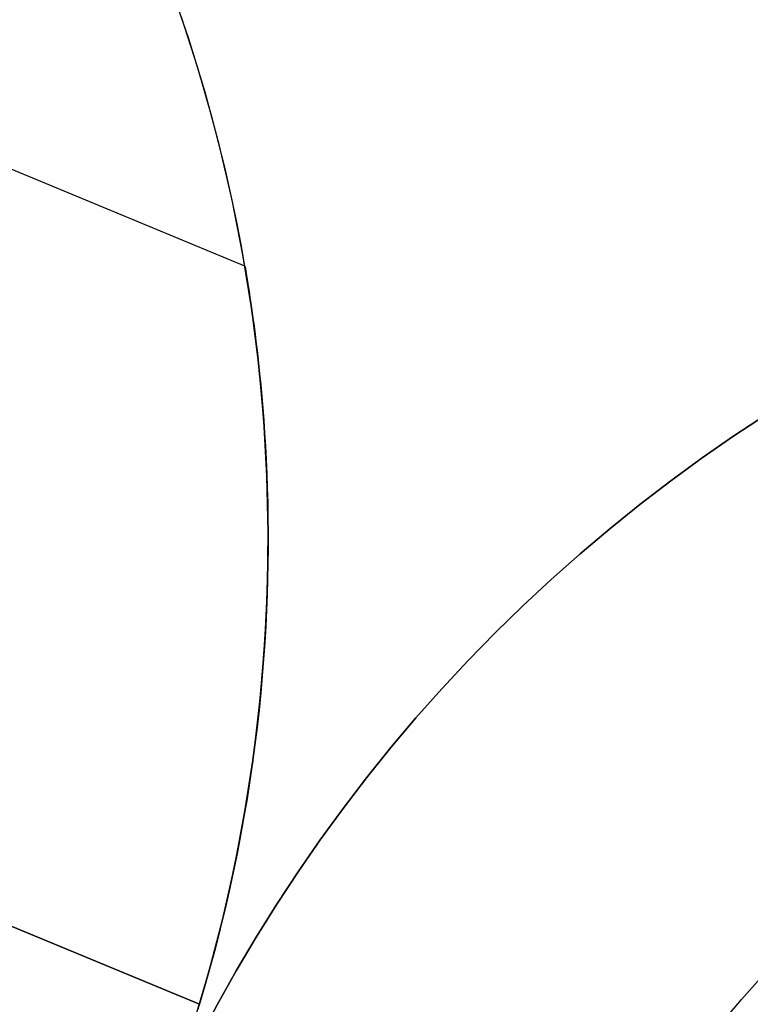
# Model space of a CAD drawing. Extents: x -3378 to 3007, y -425 to 173.
# Tile 281 of 396: x 1059.52 to 1066.31, y -271.92 to -262.77. Entities that reach past the tile are written whole.
import ezdxf

# ---------------------------------------------------------------- set-up
doc = ezdxf.new("R2010")
doc.units = 0
doc.layers.add('PREDEFINITO', color=7, linetype='CONTINUOUS')

msp = doc.modelspace()

# ---------------------------------------------------------------- linework, layer by layer
at = {"layer": 'PREDEFINITO'}
for p, q in [((1061.1886, -271.9194, 2348.5415), (1028.9222, -258.5543, 2348.5415)), ((1061.1886, -271.9194, 2795.6246), (1028.9222, -258.5543, 2795.6246)), ((1028.9222, -258.5543, 2125), (1061.1886, -271.9194, 2125)), ((1061.61, -265.0584, 2572.0827), (1048.4972, -259.6269, 2572.0827)), ((1061.61, -265.0584, 2147.9996), (1048.4972, -259.6269, 2147.9996)), ((1061.61, -265.0584, 2996.1658), (1048.4972, -259.6269, 2996.1658)), ((1061.0876, -262.9462, 2115), (1060.9187, -262.4567, 2115)), ((1061.0876, -262.9462, 2589.9994), (1060.9187, -262.4567, 2589.9994)), ((1061.0876, -262.9462, 2352.4979), (1060.9187, -262.4567, 2352.4979)), ((1061.1703, -263.2079, 3061.5666), (1061.0209, -262.7462, 3061.2504)), ((1061.2396, -263.4412, 2115), (1061.0876, -262.9462, 2115)), ((1061.2396, -263.4412, 2589.9994), (1061.0876, -262.9462, 2589.9994)), ((1061.2396, -263.4412, 2352.4979), (1061.0876, -262.9462, 2352.4979)), ((1061.3061, -263.6797, 3061.8739), (1061.1703, -263.2079, 3061.5666)), ((1061.3743, -263.9412, 2115), (1061.2396, -263.4412, 2115)), ((1061.3743, -263.9412, 2589.9994), (1061.2396, -263.4412, 2589.9994)), ((1061.3743, -263.9412, 2352.4979), (1061.2396, -263.4412, 2352.4979)), ((1061.4256, -264.1521, 3062.1662), (1061.3061, -263.6797, 3061.8739)), ((1061.4917, -264.4455, 2115), (1061.3743, -263.9412, 2115)), ((1061.4917, -264.4455, 2589.9994), (1061.3743, -263.9412, 2589.9994)), ((1061.4917, -264.4455, 2352.4979), (1061.3743, -263.9412, 2352.4979)), ((1061.4801, -264.3918, 3062.3088), (1061.4256, -264.1521, 3062.1662)), ((1061.5309, -264.6339, 3062.4488), (1061.4801, -264.3918, 3062.3088)), ((1061.5916, -264.9536, 2115), (1061.4917, -264.4455, 2115)), ((1061.5916, -264.9536, 2589.9994), (1061.4917, -264.4455, 2589.9994)), ((1061.5916, -264.9536, 2352.4979), (1061.4917, -264.4455, 2352.4979)), ((1061.5772, -264.874, 3062.5839), (1061.5309, -264.6339, 3062.4488)), ((1061.6198, -265.1164, 3062.7165), (1061.5772, -264.874, 3062.5839)), ((1061.674, -265.4649, 2115), (1061.5916, -264.9536, 2115)), ((1061.674, -265.4649, 2589.9994), (1061.5916, -264.9536, 2589.9994)), ((1061.674, -265.4649, 2352.4979), (1061.5916, -264.9536, 2352.4979)), ((1061.6105, -265.0614, 2571.8818), (1061.61, -265.0584, 2572.0827)), ((1061.61, -265.0584, 2572.0827), (1061.6105, -265.0614, 2572.2836)), ((1061.6105, -265.0614, 2147.7987), (1061.61, -265.0584, 2147.9996)), ((1061.61, -265.0584, 2147.9996), (1061.6105, -265.0614, 2148.2006)), ((1061.6105, -265.0614, 2995.9649), (1061.61, -265.0584, 2996.1658)), ((1061.61, -265.0584, 2996.1658), (1061.6105, -265.0614, 2996.3667)), ((1061.612, -265.0702, 2571.681), (1061.6105, -265.0614, 2571.8818)), ((1061.6105, -265.0614, 2572.2836), (1061.612, -265.0702, 2572.4844)), ((1061.612, -265.0702, 2147.598), (1061.6105, -265.0614, 2147.7987)), ((1061.6105, -265.0614, 2148.2006), (1061.612, -265.0702, 2148.4013)), ((1061.612, -265.0702, 2995.7641), (1061.6105, -265.0614, 2995.9649)), ((1061.6105, -265.0614, 2996.3667), (1061.612, -265.0702, 2996.5675)), ((1061.6145, -265.0849, 2571.4806), (1061.612, -265.0702, 2571.681)), ((1061.612, -265.0702, 2572.4844), (1061.6145, -265.0849, 2572.6848)), ((1061.6145, -265.0849, 2147.3976), (1061.612, -265.0702, 2147.598)), ((1061.612, -265.0702, 2148.4013), (1061.6145, -265.0849, 2148.6017)), ((1061.6145, -265.0849, 2995.5637), (1061.612, -265.0702, 2995.7641)), ((1061.612, -265.0702, 2996.5675), (1061.6145, -265.0849, 2996.7679)), ((1061.618, -265.1053, 2571.2808), (1061.6145, -265.0849, 2571.4806)), ((1061.6145, -265.0849, 2572.6848), (1061.618, -265.1053, 2572.8847)), ((1061.618, -265.1053, 2147.1977), (1061.6145, -265.0849, 2147.3976)), ((1061.6145, -265.0849, 2148.6017), (1061.618, -265.1053, 2148.8016)), ((1061.618, -265.1053, 2995.3638), (1061.6145, -265.0849, 2995.5637)), ((1061.6145, -265.0849, 2996.7679), (1061.618, -265.1053, 2996.9677)), ((1061.6224, -265.1316, 2571.0816), (1061.618, -265.1053, 2571.2808)), ((1061.618, -265.1053, 2572.8847), (1061.6224, -265.1316, 2573.0839)), ((1061.6224, -265.1316, 2146.9985), (1061.618, -265.1053, 2147.1977)), ((1061.618, -265.1053, 2148.8016), (1061.6224, -265.1316, 2149.0008)), ((1061.6224, -265.1316, 2995.1646), (1061.618, -265.1053, 2995.3638)), ((1061.618, -265.1053, 2996.9677), (1061.6224, -265.1316, 2997.1669)), ((1061.6587, -265.3608, 3062.8463), (1061.6198, -265.1164, 3062.7165)), ((1061.6276, -265.1636, 2570.8833), (1061.6224, -265.1316, 2571.0816)), ((1061.6224, -265.1316, 2573.0839), (1061.6276, -265.1636, 2573.2821)), ((1061.6276, -265.1636, 2146.8002), (1061.6224, -265.1316, 2146.9985)), ((1061.6224, -265.1316, 2149.0008), (1061.6276, -265.1636, 2149.1991)), ((1061.6276, -265.1636, 2994.9664), (1061.6224, -265.1316, 2995.1646)), ((1061.6224, -265.1316, 2997.1669), (1061.6276, -265.1636, 2997.3652)), ((1061.6338, -265.2013, 2570.6861), (1061.6276, -265.1636, 2570.8833)), ((1061.6276, -265.1636, 2573.2821), (1061.6338, -265.2013, 2573.4794)), ((1061.6338, -265.2013, 2146.603), (1061.6276, -265.1636, 2146.8002)), ((1061.6276, -265.1636, 2149.1991), (1061.6338, -265.2013, 2149.3963)), ((1061.6338, -265.2013, 2994.7691), (1061.6276, -265.1636, 2994.9664)), ((1061.6276, -265.1636, 2997.3652), (1061.6338, -265.2013, 2997.5624)), ((1061.6407, -265.2445, 2570.4899), (1061.6338, -265.2013, 2570.6861)), ((1061.6338, -265.2013, 2573.4794), (1061.6407, -265.2445, 2573.6755)), ((1061.6407, -265.2445, 2146.4068), (1061.6338, -265.2013, 2146.603)), ((1061.6338, -265.2013, 2149.3963), (1061.6407, -265.2445, 2149.5925)), ((1061.6407, -265.2445, 2994.573), (1061.6338, -265.2013, 2994.7691)), ((1061.6338, -265.2013, 2997.5624), (1061.6407, -265.2445, 2997.7586)), ((1061.6484, -265.2933, 2570.295), (1061.6407, -265.2445, 2570.4899)), ((1061.6407, -265.2445, 2573.6755), (1061.6484, -265.2933, 2573.8705)), ((1061.6484, -265.2933, 2146.2119), (1061.6407, -265.2445, 2146.4068)), ((1061.6407, -265.2445, 2149.5925), (1061.6484, -265.2933, 2149.7874)), ((1061.6484, -265.2933, 2994.378), (1061.6407, -265.2445, 2994.573)), ((1061.6407, -265.2445, 2997.7586), (1061.6484, -265.2933, 2997.9535)), ((1061.6567, -265.3474, 2570.1017), (1061.6484, -265.2933, 2570.295)), ((1061.6484, -265.2933, 2573.8705), (1061.6567, -265.3474, 2574.0638)), ((1061.6567, -265.3474, 2146.0186), (1061.6484, -265.2933, 2146.2119)), ((1061.6484, -265.2933, 2149.7874), (1061.6567, -265.3474, 2149.9807)), ((1061.6567, -265.3474, 2994.1847), (1061.6484, -265.2933, 2994.378)), ((1061.6484, -265.2933, 2997.9535), (1061.6567, -265.3474, 2998.1468)), ((1061.6656, -265.4069, 2569.9101), (1061.6567, -265.3474, 2570.1017)), ((1061.6567, -265.3474, 2574.0638), (1061.6656, -265.4069, 2574.2554)), ((1061.6656, -265.4069, 2145.827), (1061.6567, -265.3474, 2146.0186)), ((1061.6567, -265.3474, 2149.9807), (1061.6656, -265.4069, 2150.1723)), ((1061.6656, -265.4069, 2993.9932), (1061.6567, -265.3474, 2994.1847)), ((1061.6567, -265.3474, 2998.1468), (1061.6656, -265.4069, 2998.3384)), ((1061.6937, -265.6072, 3062.9733), (1061.6587, -265.3608, 3062.8463)), ((1061.6749, -265.4715, 2569.7203), (1061.6656, -265.4069, 2569.9101)), ((1061.6656, -265.4069, 2574.2554), (1061.6749, -265.4715, 2574.4452)), ((1061.6749, -265.4715, 2145.6372), (1061.6656, -265.4069, 2145.827)), ((1061.6656, -265.4069, 2150.1723), (1061.6749, -265.4715, 2150.3621)), ((1061.6749, -265.4715, 2993.8033), (1061.6656, -265.4069, 2993.9932)), ((1061.6656, -265.4069, 2998.3384), (1061.6749, -265.4715, 2998.5283)), ((1061.7386, -265.9786, 2115), (1061.674, -265.4649, 2115)), ((1061.7386, -265.9786, 2589.9994), (1061.674, -265.4649, 2589.9994)), ((1061.7386, -265.9786, 2352.4979), (1061.674, -265.4649, 2352.4979)), ((1061.6847, -265.5412, 2569.5323), (1061.6749, -265.4715, 2569.7203)), ((1061.6749, -265.4715, 2574.4452), (1061.6847, -265.5412, 2574.6332)), ((1061.6847, -265.5412, 2145.4492), (1061.6749, -265.4715, 2145.6372)), ((1061.6749, -265.4715, 2150.3621), (1061.6847, -265.5412, 2150.5501)), ((1061.6847, -265.5412, 2993.6153), (1061.6749, -265.4715, 2993.8033)), ((1061.6749, -265.4715, 2998.5283), (1061.6847, -265.5412, 2998.7162)), ((1061.6949, -265.6159, 2569.3461), (1061.6847, -265.5412, 2569.5323)), ((1061.6847, -265.5412, 2574.6332), (1061.6949, -265.6159, 2574.8193)), ((1061.6949, -265.6159, 2145.2631), (1061.6847, -265.5412, 2145.4492)), ((1061.6847, -265.5412, 2150.5501), (1061.6949, -265.6159, 2150.7362)), ((1061.6949, -265.6159, 2993.4292), (1061.6847, -265.5412, 2993.6153)), ((1061.6847, -265.5412, 2998.7162), (1061.6949, -265.6159, 2998.9024)), ((1061.7242, -265.8511, 3063.0951), (1061.6937, -265.6072, 3062.9733)), ((1061.7052, -265.6956, 2569.162), (1061.6949, -265.6159, 2569.3461)), ((1061.6949, -265.6159, 2574.8193), (1061.7052, -265.6956, 2575.0034)), ((1061.7052, -265.6956, 2145.0789), (1061.6949, -265.6159, 2145.2631)), ((1061.6949, -265.6159, 2150.7362), (1061.7052, -265.6956, 2150.9204)), ((1061.7052, -265.6956, 2993.2451), (1061.6949, -265.6159, 2993.4292)), ((1061.6949, -265.6159, 2998.9024), (1061.7052, -265.6956, 2999.0865)), ((1061.7157, -265.7801, 2568.9799), (1061.7052, -265.6956, 2569.162)), ((1061.7052, -265.6956, 2575.0034), (1061.7157, -265.7801, 2575.1856)), ((1061.7157, -265.7801, 2144.8968), (1061.7052, -265.6956, 2145.0789)), ((1061.7052, -265.6956, 2150.9204), (1061.7157, -265.7801, 2151.1025)), ((1061.7157, -265.7801, 2993.0629), (1061.7052, -265.6956, 2993.2451)), ((1061.7052, -265.6956, 2999.0865), (1061.7157, -265.7801, 2999.2686)), ((1061.7263, -265.869, 2568.8005), (1061.7157, -265.7801, 2568.9799)), ((1061.7157, -265.7801, 2575.1856), (1061.7263, -265.869, 2575.3649)), ((1061.7263, -265.869, 2144.7174), (1061.7157, -265.7801, 2144.8968)), ((1061.7157, -265.7801, 2151.1025), (1061.7263, -265.869, 2151.2819)), ((1061.7263, -265.869, 2992.8836), (1061.7157, -265.7801, 2993.0629)), ((1061.7157, -265.7801, 2999.2686), (1061.7263, -265.869, 2999.448)), ((1061.7509, -266.0968, 3063.2141), (1061.7242, -265.8511, 3063.0951)), ((1061.7368, -265.9623, 2568.6235), (1061.7263, -265.869, 2568.8005)), ((1061.7263, -265.869, 2575.3649), (1061.7368, -265.9623, 2575.542)), ((1061.7368, -265.9623, 2144.5404), (1061.7263, -265.869, 2144.7174)), ((1061.7263, -265.869, 2151.2819), (1061.7368, -265.9623, 2151.4589)), ((1061.7368, -265.9623, 2992.7065), (1061.7263, -265.869, 2992.8836)), ((1061.7263, -265.869, 2999.448), (1061.7368, -265.9623, 2999.625)), ((1061.7472, -266.0601, 2568.4488), (1061.7368, -265.9623, 2568.6235)), ((1061.7368, -265.9623, 2575.542), (1061.7472, -266.0601, 2575.7166)), ((1061.7472, -266.0601, 2144.3658), (1061.7368, -265.9623, 2144.5404)), ((1061.7368, -265.9623, 2151.4589), (1061.7472, -266.0601, 2151.6335)), ((1061.7472, -266.0601, 2992.5319), (1061.7368, -265.9623, 2992.7065)), ((1061.7368, -265.9623, 2999.625), (1061.7472, -266.0601, 2999.7997)), ((1061.7855, -266.4943, 2115), (1061.7386, -265.9786, 2115)), ((1061.7855, -266.4943, 2589.9994), (1061.7386, -265.9786, 2589.9994)), ((1061.7855, -266.4943, 2352.4979), (1061.7386, -265.9786, 2352.4979)), ((1061.7573, -266.1622, 2568.2767), (1061.7472, -266.0601, 2568.4488)), ((1061.7472, -266.0601, 2575.7166), (1061.7573, -266.1622, 2575.8887)), ((1061.7573, -266.1622, 2144.1936), (1061.7472, -266.0601, 2144.3658)), ((1061.7472, -266.0601, 2151.6335), (1061.7573, -266.1622, 2151.8057)), ((1061.7573, -266.1622, 2992.3598), (1061.7472, -266.0601, 2992.5319)), ((1061.7472, -266.0601, 2999.7997), (1061.7573, -266.1622, 2999.9718)), ((1061.7737, -266.3444, 3063.3301), (1061.7509, -266.0968, 3063.2141)), ((1061.7671, -266.2685, 2568.107), (1061.7573, -266.1622, 2568.2767)), ((1061.7573, -266.1622, 2575.8887), (1061.7671, -266.2685, 2576.0584)), ((1061.7671, -266.2685, 2144.024), (1061.7573, -266.1622, 2144.1936)), ((1061.7573, -266.1622, 2151.8057), (1061.7671, -266.2685, 2151.9753)), ((1061.7671, -266.2685, 2992.1901), (1061.7573, -266.1622, 2992.3598)), ((1061.7573, -266.1622, 2999.9718), (1061.7671, -266.2685, 3000.1415)), ((1061.7764, -266.3788, 2567.94), (1061.7671, -266.2685, 2568.107)), ((1061.7671, -266.2685, 2576.0584), (1061.7764, -266.3788, 2576.2254)), ((1061.7764, -266.3788, 2143.8569), (1061.7671, -266.2685, 2144.024)), ((1061.7671, -266.2685, 2151.9753), (1061.7764, -266.3788, 2152.1424)), ((1061.7764, -266.3788, 2992.0231), (1061.7671, -266.2685, 2992.1901)), ((1061.7671, -266.2685, 3000.1415), (1061.7764, -266.3788, 3000.3085)), ((1061.7924, -266.5937, 3063.4431), (1061.7737, -266.3444, 3063.3301)), ((1061.7853, -266.4932, 2567.7756), (1061.7764, -266.3788, 2567.94)), ((1061.7764, -266.3788, 2576.2254), (1061.7853, -266.4932, 2576.3898)), ((1061.7853, -266.4932, 2143.6925), (1061.7764, -266.3788, 2143.8569)), ((1061.7764, -266.3788, 2152.1424), (1061.7853, -266.4932, 2152.3067)), ((1061.7853, -266.4932, 2991.8587), (1061.7764, -266.3788, 2992.0231)), ((1061.7764, -266.3788, 3000.3085), (1061.7853, -266.4932, 3000.4729)), ((1061.7935, -266.6114, 2567.6139), (1061.7853, -266.4932, 2567.7756)), ((1061.7853, -266.4932, 2576.3898), (1061.7935, -266.6114, 2576.5515)), ((1061.7935, -266.6114, 2143.5309), (1061.7853, -266.4932, 2143.6925)), ((1061.7853, -266.4932, 2152.3067), (1061.7935, -266.6114, 2152.4684)), ((1061.7935, -266.6114, 2991.697), (1061.7853, -266.4932, 2991.8587)), ((1061.7853, -266.4932, 3000.4729), (1061.7935, -266.6114, 3000.6346)), ((1061.8145, -267.0113, 2115), (1061.7855, -266.4943, 2115)), ((1061.8145, -267.0113, 2589.9994), (1061.7855, -266.4943, 2589.9994)), ((1061.8145, -267.0113, 2352.4979), (1061.7855, -266.4943, 2352.4979)), ((1061.8068, -266.8398, 3063.5508), (1061.7924, -266.5937, 3063.4431)), ((1061.801, -266.7334, 2567.455), (1061.7935, -266.6114, 2567.6139)), ((1061.7935, -266.6114, 2576.5515), (1061.801, -266.7334, 2576.7104)), ((1061.801, -266.7334, 2143.372), (1061.7935, -266.6114, 2143.5309)), ((1061.7935, -266.6114, 2152.4684), (1061.801, -266.7334, 2152.6273)), ((1061.801, -266.7334, 2991.5381), (1061.7935, -266.6114, 2991.697)), ((1061.7935, -266.6114, 3000.6346), (1061.801, -266.7334, 3000.7935)), ((1061.8077, -266.859, 2567.299), (1061.801, -266.7334, 2567.455)), ((1061.801, -266.7334, 2576.7104), (1061.8077, -266.859, 2576.8664)), ((1061.8077, -266.859, 2143.2159), (1061.801, -266.7334, 2143.372)), ((1061.801, -266.7334, 2152.6273), (1061.8077, -266.859, 2152.7834)), ((1061.8077, -266.859, 2991.3821), (1061.801, -266.7334, 2991.5381)), ((1061.801, -266.7334, 3000.7935), (1061.8077, -266.859, 3000.9495)), ((1061.8172, -267.0874, 3063.6554), (1061.8068, -266.8398, 3063.5508)), ((1061.8135, -266.9882, 2567.1458), (1061.8077, -266.859, 2567.299)), ((1061.8077, -266.859, 2576.8664), (1061.8135, -266.9882, 2577.0196)), ((1061.8135, -266.9882, 2143.0628), (1061.8077, -266.859, 2143.2159)), ((1061.8077, -266.859, 2152.7834), (1061.8135, -266.9882, 2152.9365)), ((1061.8135, -266.9882, 2991.2289), (1061.8077, -266.859, 2991.3821)), ((1061.8077, -266.859, 3000.9495), (1061.8135, -266.9882, 3001.1027)), ((1061.8183, -267.1209, 2566.9957), (1061.8135, -266.9882, 2567.1458)), ((1061.8135, -266.9882, 2577.0196), (1061.8183, -267.1209, 2577.1698)), ((1061.8183, -267.1209, 2142.9126), (1061.8135, -266.9882, 2143.0628)), ((1061.8135, -266.9882, 2152.9365), (1061.8183, -267.1209, 2153.0867)), ((1061.8183, -267.1209, 2991.0787), (1061.8135, -266.9882, 2991.2289)), ((1061.8135, -266.9882, 3001.1027), (1061.8183, -267.1209, 3001.2528)), ((1061.8257, -267.529, 2115), (1061.8145, -267.0113, 2115)), ((1061.8257, -267.529, 2589.9994), (1061.8145, -267.0113, 2589.9994)), ((1061.8257, -267.529, 2352.4979), (1061.8145, -267.0113, 2352.4979)), ((1061.8236, -267.3365, 3063.7567), (1061.8172, -267.0874, 3063.6554)), ((1061.822, -267.2569, 2566.8485), (1061.8183, -267.1209, 2566.9957)), ((1061.8183, -267.1209, 2577.1698), (1061.822, -267.2569, 2577.3169)), ((1061.822, -267.2569, 2142.7654), (1061.8183, -267.1209, 2142.9126)), ((1061.8183, -267.1209, 2153.0867), (1061.822, -267.2569, 2153.2339)), ((1061.822, -267.2569, 2990.9316), (1061.8183, -267.1209, 2991.0787)), ((1061.8183, -267.1209, 3001.2528), (1061.822, -267.2569, 3001.4)), ((1061.8245, -267.3961, 2566.7044), (1061.822, -267.2569, 2566.8485)), ((1061.822, -267.2569, 2577.3169), (1061.8245, -267.3961, 2577.461)), ((1061.8245, -267.3961, 2142.6214), (1061.822, -267.2569, 2142.7654)), ((1061.822, -267.2569, 2153.2339), (1061.8245, -267.3961, 2153.3779)), ((1061.8245, -267.3961, 2990.7875), (1061.822, -267.2569, 2990.9316)), ((1061.822, -267.2569, 3001.4), (1061.8245, -267.3961, 3001.5441)), ((1061.8258, -267.5869, 3063.8547), (1061.8236, -267.3365, 3063.7567)), ((1061.8257, -267.5385, 2566.5635), (1061.8245, -267.3961, 2566.7044)), ((1061.8245, -267.3961, 2577.461), (1061.8257, -267.5385, 2577.6019)), ((1061.8257, -267.5385, 2142.4805), (1061.8245, -267.3961, 2142.6214)), ((1061.8245, -267.3961, 2153.3779), (1061.8257, -267.5385, 2153.5188)), ((1061.8257, -267.5385, 2990.6466), (1061.8245, -267.3961, 2990.7875)), ((1061.8245, -267.3961, 3001.5441), (1061.8257, -267.5385, 3001.685)), ((1061.819, -268.0468, 2115), (1061.8257, -267.529, 2115)), ((1061.819, -268.0468, 2589.9994), (1061.8257, -267.529, 2589.9994)), ((1061.819, -268.0468, 2352.4979), (1061.8257, -267.529, 2352.4979)), ((1061.8255, -267.6839, 2566.4259), (1061.8257, -267.5385, 2566.5635)), ((1061.8257, -267.5385, 2577.6019), (1061.8255, -267.6839, 2577.7396)), ((1061.8255, -267.6839, 2142.3428), (1061.8257, -267.5385, 2142.4805)), ((1061.8257, -267.5385, 2153.5188), (1061.8255, -267.6839, 2153.6565)), ((1061.8255, -267.6839, 2990.5089), (1061.8257, -267.5385, 2990.6466)), ((1061.8257, -267.5385, 3001.685), (1061.8255, -267.6839, 3001.8226)), ((1061.8239, -267.8337, 3063.9475), (1061.8258, -267.5869, 3063.8547)), ((1061.824, -267.8234, 2566.2993), (1061.8255, -267.6839, 2566.4259)), ((1061.8255, -267.6839, 2577.7396), (1061.824, -267.8234, 2577.8661)), ((1061.824, -267.8234, 2142.2163), (1061.8255, -267.6839, 2142.3428)), ((1061.8255, -267.6839, 2153.6565), (1061.824, -267.8234, 2153.783)), ((1061.824, -267.8234, 2990.3824), (1061.8255, -267.6839, 2990.5089)), ((1061.8255, -267.6839, 3001.8226), (1061.824, -267.8234, 3001.9492)), ((1061.8212, -267.9654, 2566.1757), (1061.824, -267.8234, 2566.2993)), ((1061.824, -267.8234, 2577.8661), (1061.8212, -267.9654, 2577.9897)), ((1061.8212, -267.9654, 2142.0927), (1061.824, -267.8234, 2142.2163)), ((1061.824, -267.8234, 2153.783), (1061.8212, -267.9654, 2153.9066)), ((1061.8212, -267.9654, 2990.2588), (1061.824, -267.8234, 2990.3824)), ((1061.824, -267.8234, 3001.9492), (1061.8212, -267.9654, 3002.0728)), ((1061.8179, -268.0815, 3064.0369), (1061.8239, -267.8337, 3063.9475)), ((1061.8169, -268.1099, 2566.0551), (1061.8212, -267.9654, 2566.1757)), ((1061.8212, -267.9654, 2577.9897), (1061.8169, -268.1099, 2578.1103)), ((1061.8169, -268.1099, 2141.972), (1061.8212, -267.9654, 2142.0927)), ((1061.8212, -267.9654, 2153.9066), (1061.8169, -268.1099, 2154.0273)), ((1061.8169, -268.1099, 2990.1382), (1061.8212, -267.9654, 2990.2588)), ((1061.8212, -267.9654, 3002.0728), (1061.8169, -268.1099, 3002.1934)), ((1061.7944, -268.564, 2115), (1061.819, -268.0468, 2115)), ((1061.7944, -268.564, 2589.9994), (1061.819, -268.0468, 2589.9994)), ((1061.7944, -268.564, 2352.4979), (1061.819, -268.0468, 2352.4979)), ((1061.8077, -268.3305, 3064.1229), (1061.8179, -268.0815, 3064.0369)), ((1061.8111, -268.2568, 2565.9374), (1061.8169, -268.1099, 2566.0551)), ((1061.8169, -268.1099, 2578.1103), (1061.8111, -268.2568, 2578.228)), ((1061.8111, -268.2568, 2141.8544), (1061.8169, -268.1099, 2141.972)), ((1061.8169, -268.1099, 2154.0273), (1061.8111, -268.2568, 2154.1449)), ((1061.8111, -268.2568, 2990.0205), (1061.8169, -268.1099, 2990.1382)), ((1061.8169, -268.1099, 3002.1934), (1061.8111, -268.2568, 3002.3111)), ((1061.8038, -268.406, 2565.8229), (1061.8111, -268.2568, 2565.9374)), ((1061.8111, -268.2568, 2578.228), (1061.8038, -268.406, 2578.3426)), ((1061.8038, -268.406, 2141.7398), (1061.8111, -268.2568, 2141.8544)), ((1061.8111, -268.2568, 2154.1449), (1061.8038, -268.406, 2154.2595)), ((1061.8038, -268.406, 2989.9059), (1061.8111, -268.2568, 2990.0205)), ((1061.8111, -268.2568, 3002.3111), (1061.8038, -268.406, 3002.4256)), ((1061.7933, -268.5805, 3064.2054), (1061.8077, -268.3305, 3064.1229)), ((1061.7948, -268.5575, 2565.7114), (1061.8038, -268.406, 2565.8229)), ((1061.8038, -268.406, 2578.3426), (1061.7948, -268.5575, 2578.454)), ((1061.7948, -268.5575, 2141.6283), (1061.8038, -268.406, 2141.7398)), ((1061.8038, -268.406, 2154.2595), (1061.7948, -268.5575, 2154.371)), ((1061.7948, -268.5575, 2989.7945), (1061.8038, -268.406, 2989.9059)), ((1061.8038, -268.406, 3002.4256), (1061.7948, -268.5575, 3002.5371)), ((1061.752, -269.0801, 2115), (1061.7944, -268.564, 2115)), ((1061.752, -269.0801, 2589.9994), (1061.7944, -268.564, 2589.9994)), ((1061.752, -269.0801, 2352.4979), (1061.7944, -268.564, 2352.4979)), ((1061.7841, -268.7112, 2565.6031), (1061.7948, -268.5575, 2565.7114)), ((1061.7948, -268.5575, 2578.454), (1061.7841, -268.7112, 2578.5623)), ((1061.7841, -268.7112, 2141.52), (1061.7948, -268.5575, 2141.6283)), ((1061.7948, -268.5575, 2154.371), (1061.7841, -268.7112, 2154.4793)), ((1061.7841, -268.7112, 2989.6862), (1061.7948, -268.5575, 2989.7945)), ((1061.7948, -268.5575, 3002.5371), (1061.7841, -268.7112, 3002.6454)), ((1061.7751, -268.8263, 3064.2827), (1061.7933, -268.5805, 3064.2054)), ((1061.7717, -268.8669, 2565.498), (1061.7841, -268.7112, 2565.6031)), ((1061.7841, -268.7112, 2578.5623), (1061.7717, -268.8669, 2578.6674)), ((1061.7717, -268.8669, 2141.4149), (1061.7841, -268.7112, 2141.52)), ((1061.7841, -268.7112, 2154.4793), (1061.7717, -268.8669, 2154.5844)), ((1061.7717, -268.8669, 2989.5811), (1061.7841, -268.7112, 2989.6862)), ((1061.7841, -268.7112, 3002.6454), (1061.7717, -268.8669, 3002.7505)), ((1061.7527, -269.0728, 3064.3564), (1061.7751, -268.8263, 3064.2827)), ((1061.7574, -269.0248, 2565.3961), (1061.7717, -268.8669, 2565.498)), ((1061.7717, -268.8669, 2578.6674), (1061.7574, -269.0248, 2578.7693)), ((1061.7574, -269.0248, 2141.3131), (1061.7717, -268.8669, 2141.4149)), ((1061.7717, -268.8669, 2154.5844), (1061.7574, -269.0248, 2154.6862)), ((1061.7574, -269.0248, 2989.4792), (1061.7717, -268.8669, 2989.5811)), ((1061.7717, -268.8669, 3002.7505), (1061.7574, -269.0248, 3002.8524)), ((1061.6918, -269.5944, 2115), (1061.752, -269.0801, 2115)), ((1061.6918, -269.5944, 2589.9994), (1061.752, -269.0801, 2589.9994)), ((1061.6918, -269.5944, 2352.4979), (1061.752, -269.0801, 2352.4979)), ((1061.7261, -269.32, 3064.4265), (1061.7527, -269.0728, 3064.3564)), ((1061.7412, -269.1845, 2565.2976), (1061.7574, -269.0248, 2565.3961)), ((1061.7574, -269.0248, 2578.7693), (1061.7412, -269.1845, 2578.8678)), ((1061.7412, -269.1845, 2141.2146), (1061.7574, -269.0248, 2141.3131)), ((1061.7574, -269.0248, 2154.6862), (1061.7412, -269.1845, 2154.7847)), ((1061.7412, -269.1845, 2989.3807), (1061.7574, -269.0248, 2989.4792)), ((1061.7574, -269.0248, 3002.8524), (1061.7412, -269.1845, 3002.9509)), ((1061.7231, -269.346, 2565.2026), (1061.7412, -269.1845, 2565.2976)), ((1061.7412, -269.1845, 2578.8678), (1061.7231, -269.346, 2578.9629)), ((1061.7231, -269.346, 2141.1195), (1061.7412, -269.1845, 2141.2146)), ((1061.7412, -269.1845, 2154.7847), (1061.7231, -269.346, 2154.8798)), ((1061.7231, -269.346, 2989.2856), (1061.7412, -269.1845, 2989.3807)), ((1061.7412, -269.1845, 3002.9509), (1061.7231, -269.346, 3003.0459)), ((1061.6953, -269.5677, 3064.4929), (1061.7261, -269.32, 3064.4265)), ((1061.703, -269.5092, 2565.1109), (1061.7231, -269.346, 2565.2026)), ((1061.7231, -269.346, 2578.9629), (1061.703, -269.5092, 2579.0545)), ((1061.703, -269.5092, 2141.0279), (1061.7231, -269.346, 2141.1195)), ((1061.7231, -269.346, 2154.8798), (1061.703, -269.5092, 2154.9714)), ((1061.703, -269.5092, 2989.194), (1061.7231, -269.346, 2989.2856)), ((1061.7231, -269.346, 3003.0459), (1061.703, -269.5092, 3003.1376)), ((1061.661, -269.811, 3064.5543), (1061.6953, -269.5677, 3064.4929)), ((1061.6808, -269.6741, 2565.0228), (1061.703, -269.5092, 2565.1109)), ((1061.703, -269.5092, 2579.0545), (1061.6808, -269.6741, 2579.1426)), ((1061.6808, -269.6741, 2140.9398), (1061.703, -269.5092, 2141.0279)), ((1061.703, -269.5092, 2154.9714), (1061.6808, -269.6741, 2155.0595)), ((1061.6808, -269.6741, 2989.1059), (1061.703, -269.5092, 2989.194)), ((1061.703, -269.5092, 3003.1376), (1061.6808, -269.6741, 3003.2257)), ((1061.6139, -270.1063, 2115), (1061.6918, -269.5944, 2115)), ((1061.6139, -270.1063, 2589.9994), (1061.6918, -269.5944, 2589.9994)), ((1061.6139, -270.1063, 2352.4979), (1061.6918, -269.5944, 2352.4979)), ((1061.6566, -269.8406, 2564.9383), (1061.6808, -269.6741, 2565.0228)), ((1061.6808, -269.6741, 2579.1426), (1061.6566, -269.8406, 2579.2271)), ((1061.6566, -269.8406, 2140.8552), (1061.6808, -269.6741, 2140.9398)), ((1061.6808, -269.6741, 2155.0595), (1061.6566, -269.8406, 2155.1441)), ((1061.6566, -269.8406, 2989.0214), (1061.6808, -269.6741, 2989.1059)), ((1061.6808, -269.6741, 3003.2257), (1061.6566, -269.8406, 3003.3102)), ((1061.6226, -270.0546, 3064.6121), (1061.661, -269.811, 3064.5543)), ((1061.6301, -270.0086, 2564.8574), (1061.6566, -269.8406, 2564.9383)), ((1061.6566, -269.8406, 2579.2271), (1061.6301, -270.0086, 2579.308)), ((1061.6301, -270.0086, 2140.7743), (1061.6566, -269.8406, 2140.8552)), ((1061.6566, -269.8406, 2155.1441), (1061.6301, -270.0086, 2155.225)), ((1061.6301, -270.0086, 2988.9405), (1061.6566, -269.8406, 2989.0214)), ((1061.6566, -269.8406, 3003.3102), (1061.6301, -270.0086, 3003.3911)), ((1061.6015, -270.1781, 2564.7801), (1061.6301, -270.0086, 2564.8574)), ((1061.6301, -270.0086, 2579.308), (1061.6015, -270.1781, 2579.3853)), ((1061.6015, -270.1781, 2140.6971), (1061.6301, -270.0086, 2140.7743)), ((1061.6301, -270.0086, 2155.225), (1061.6015, -270.1781, 2155.3022)), ((1061.6015, -270.1781, 2988.8632), (1061.6301, -270.0086, 2988.9405)), ((1061.6301, -270.0086, 3003.3911), (1061.6015, -270.1781, 3003.4684)), ((1061.5183, -270.6153, 2115), (1061.6139, -270.1063, 2115)), ((1061.5183, -270.6153, 2589.9994), (1061.6139, -270.1063, 2589.9994)), ((1061.5183, -270.6153, 2352.4979), (1061.6139, -270.1063, 2352.4979)), ((1061.5799, -270.2984, 3064.666), (1061.6226, -270.0546, 3064.6121)), ((1061.5706, -270.3491, 2564.7065), (1061.6015, -270.1781, 2564.7801)), ((1061.6015, -270.1781, 2579.3853), (1061.5706, -270.3491, 2579.4589)), ((1061.5706, -270.3491, 2140.6234), (1061.6015, -270.1781, 2140.6971)), ((1061.6015, -270.1781, 2155.3022), (1061.5706, -270.3491, 2155.3759)), ((1061.5706, -270.3491, 2988.7896), (1061.6015, -270.1781, 2988.8632)), ((1061.6015, -270.1781, 3003.4684), (1061.5706, -270.3491, 3003.542)), ((1061.5332, -270.5423, 3064.7161), (1061.5799, -270.2984, 3064.666)), ((1061.5374, -270.5211, 2564.6367), (1061.5706, -270.3491, 2564.7065)), ((1061.5706, -270.3491, 2579.4589), (1061.5374, -270.5211, 2579.5287)), ((1061.5374, -270.5211, 2140.5537), (1061.5706, -270.3491, 2140.6234)), ((1061.5706, -270.3491, 2155.3759), (1061.5374, -270.5211, 2155.4456)), ((1061.5374, -270.5211, 2988.7198), (1061.5706, -270.3491, 2988.7896)), ((1061.5706, -270.3491, 3003.542), (1061.5374, -270.5211, 3003.6118)), ((1061.4831, -270.7816, 3064.7615), (1061.5332, -270.5423, 3064.7161)), ((1061.5019, -270.6942, 2564.5709), (1061.5374, -270.5211, 2564.6367)), ((1061.5374, -270.5211, 2579.5287), (1061.5019, -270.6942, 2579.5945)), ((1061.5019, -270.6942, 2140.4878), (1061.5374, -270.5211, 2140.5537)), ((1061.5374, -270.5211, 2155.4456), (1061.5019, -270.6942, 2155.5115)), ((1061.5019, -270.6942, 2988.654), (1061.5374, -270.5211, 2988.7198)), ((1061.5374, -270.5211, 3003.6118), (1061.5019, -270.6942, 3003.6776)), ((1061.4053, -271.1206, 2115), (1061.5183, -270.6153, 2115)), ((1061.4053, -271.1206, 2589.9994), (1061.5183, -270.6153, 2589.9994)), ((1061.4053, -271.1206, 2352.4979), (1061.5183, -270.6153, 2352.4979)), ((1061.464, -270.8682, 2564.509), (1061.5019, -270.6942, 2564.5709)), ((1061.5019, -270.6942, 2579.5945), (1061.464, -270.8682, 2579.6564)), ((1061.464, -270.8682, 2140.4259), (1061.5019, -270.6942, 2140.4878)), ((1061.5019, -270.6942, 2155.5115), (1061.464, -270.8682, 2155.5733)), ((1061.464, -270.8682, 2988.5921), (1061.5019, -270.6942, 2988.654)), ((1061.5019, -270.6942, 3003.6776), (1061.464, -270.8682, 3003.7395)), ((1061.4291, -271.0207, 3064.8031), (1061.4831, -270.7816, 3064.7615)), ((1061.4238, -271.043, 2564.4511), (1061.464, -270.8682, 2564.509)), ((1061.464, -270.8682, 2579.6564), (1061.4238, -271.043, 2579.7143)), ((1061.4238, -271.043, 2140.3681), (1061.464, -270.8682, 2140.4259)), ((1061.464, -270.8682, 2155.5733), (1061.4238, -271.043, 2155.6312)), ((1061.4238, -271.043, 2988.5342), (1061.464, -270.8682, 2988.5921)), ((1061.464, -270.8682, 3003.7395), (1061.4238, -271.043, 3003.7974)), ((1061.371, -271.2596, 3064.8408), (1061.4291, -271.0207, 3064.8031)), ((1061.2749, -271.6217, 2115), (1061.4053, -271.1206, 2115)), ((1061.2749, -271.6217, 2589.9994), (1061.4053, -271.1206, 2589.9994)), ((1061.2749, -271.6217, 2352.4979), (1061.4053, -271.1206, 2352.4979)), ((1061.3812, -271.2185, 2564.3973), (1061.4238, -271.043, 2564.4511)), ((1061.4238, -271.043, 2579.7143), (1061.3812, -271.2185, 2579.7682)), ((1061.3812, -271.2185, 2140.3142), (1061.4238, -271.043, 2140.3681)), ((1061.4238, -271.043, 2155.6312), (1061.3812, -271.2185, 2155.6851)), ((1061.3812, -271.2185, 2988.4803), (1061.4238, -271.043, 2988.5342)), ((1061.4238, -271.043, 3003.7974), (1061.3812, -271.2185, 3003.8512)), ((1061.3362, -271.3948, 2564.3475), (1061.3812, -271.2185, 2564.3973)), ((1061.3812, -271.2185, 2579.7682), (1061.3362, -271.3948, 2579.8179)), ((1061.3362, -271.3948, 2140.2644), (1061.3812, -271.2185, 2140.3142)), ((1061.3812, -271.2185, 2155.6851), (1061.3362, -271.3948, 2155.7349)), ((1061.3362, -271.3948, 2988.4306), (1061.3812, -271.2185, 2988.4803)), ((1061.3812, -271.2185, 3003.8512), (1061.3362, -271.3948, 3003.901)), ((1061.3088, -271.498, 3064.8746), (1061.371, -271.2596, 3064.8408)), ((1061.2887, -271.5717, 2564.3018), (1061.3362, -271.3948, 2564.3475)), ((1061.3362, -271.3948, 2579.8179), (1061.2887, -271.5717, 2579.8636)), ((1061.2887, -271.5717, 2140.2188), (1061.3362, -271.3948, 2140.2644)), ((1061.3362, -271.3948, 2155.7349), (1061.2887, -271.5717, 2155.7805)), ((1061.2887, -271.5717, 2988.3849), (1061.3362, -271.3948, 2988.4306)), ((1061.3362, -271.3948, 3003.901), (1061.2887, -271.5717, 3003.9467)), ((1061.2388, -271.749, 2564.2604), (1061.2887, -271.5717, 2564.3018)), ((1061.2887, -271.5717, 2579.8636), (1061.2388, -271.749, 2579.9051)), ((1061.2388, -271.749, 2140.1773), (1061.2887, -271.5717, 2140.2188)), ((1061.2887, -271.5717, 2155.7805), (1061.2388, -271.749, 2155.822)), ((1061.2388, -271.749, 2988.3435), (1061.2887, -271.5717, 2988.3849)), ((1061.2887, -271.5717, 3003.9467), (1061.2388, -271.749, 3003.9881)), ((1061.244, -271.7306, 3064.9038), (1061.3088, -271.498, 3064.8746)), ((1061.1272, -272.1181, 2115), (1061.2749, -271.6217, 2115)), ((1061.1272, -272.1181, 2589.9994), (1061.2749, -271.6217, 2589.9994)), ((1061.1272, -272.1181, 2352.4979), (1061.2749, -271.6217, 2352.4979)), ((1061.1754, -271.9626, 3064.9292), (1061.244, -271.7306, 3064.9038)), ((1061.1864, -271.9264, 2564.2232), (1061.2388, -271.749, 2564.2604)), ((1061.2388, -271.749, 2579.9051), (1061.1864, -271.9264, 2579.9422)), ((1061.1864, -271.9264, 2140.1401), (1061.2388, -271.749, 2140.1773)), ((1061.2388, -271.749, 2155.822), (1061.1864, -271.9264, 2155.8592)), ((1061.1864, -271.9264, 2988.3063), (1061.2388, -271.749, 2988.3435)), ((1061.2388, -271.749, 3003.9881), (1061.1864, -271.9264, 3004.0253)), ((1061.1886, -271.9194, 2348.5415), (1061.1894, -271.9208, 2348.4892)), ((1061.1886, -271.9194, 2795.6246), (1061.1894, -271.9208, 2795.677)), ((1061.1894, -271.9208, 2795.5722), (1061.1886, -271.9194, 2795.6246))]:
    msp.add_line(p, q, dxfattribs=at)
for centre, radius in [((1074.5422, -279.0743, 1255), 15), ((1074.5422, -279.0743, 3155), 15), ((1074.5422, -279.0743, 2205), 15), ((1074.5422, -279.0743, 3175), 11), ((1074.5422, -279.0743, 3171), 11), ((1074.5422, -279.0743, 3173), 11), ((1074.5422, -279.0743, 1235), 11), ((1074.5422, -279.0743, 1239), 11), ((1074.5422, -279.0743, 1237), 11)]:
    msp.add_circle(centre, radius, dxfattribs=at)
at = {"layer": 'PREDEFINITO', "extrusion": (1.98052e-14, 8.20358e-15, -1)}
for centre in [(-1074.5422, -279.0743, -3155), (-1074.5422, -279.0743, -3175), (-1074.5422, -279.0743, -3165)]:
    msp.add_circle(centre, 15, dxfattribs=at)
at = {"layer": 'PREDEFINITO', "extrusion": (-1.98052e-14, -8.20358e-15, -1)}
for centre in [(-1074.5422, -279.0743, -1255), (-1074.5422, -279.0743, -1235), (-1074.5422, -279.0743, -1245)]:
    msp.add_circle(centre, 15, dxfattribs=at)
at = {"layer": 'PREDEFINITO', "extrusion": (-0.382683, -0.92388, -3.55521e-16)}
msp.add_arc((314.5446, 2115, -153.3785), 770, 270, 0, dxfattribs=at)
at = {"layer": 'PREDEFINITO', "extrusion": (-0.382683, -0.92388, 7.11043e-16)}
msp.add_arc((1084.5446, 2295, -153.3785), 770, 90, 180, dxfattribs=at)

doc.saveas('drawing.dxf')
